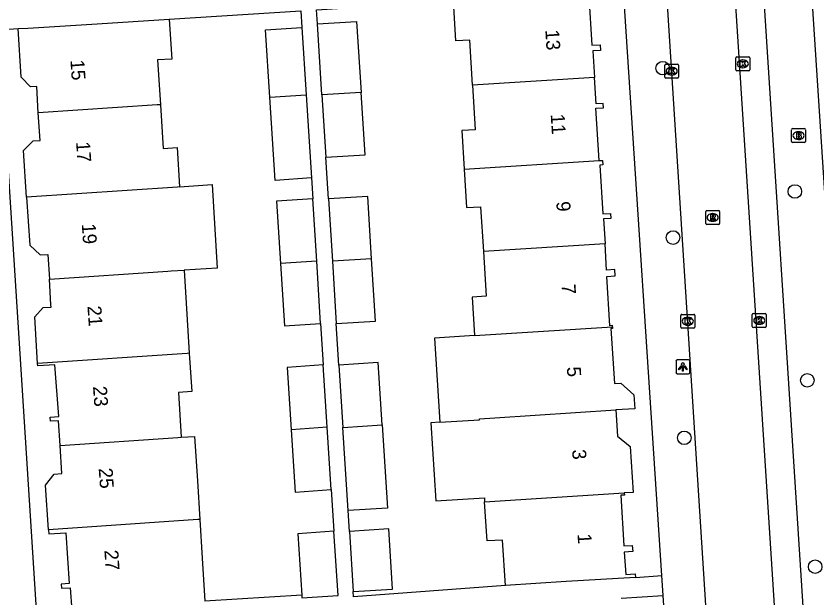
# Model space of a CAD drawing. Extents: x 159689 to 160786, y 387323 to 388339.
# Drawn here: x 160614.1 to 160671.8, y 388108.4 to 388150.3 of the extents above; entities that cross this region are included whole.
import ezdxf

# ---------------------------------------------------------------- set-up
doc = ezdxf.new("R2010")
doc.units = 0
for name, color, linetype in [('IMGEO_Boom', 7, 'Continuous'), ('IMGEO_Brandkraan', 7, 'Continuous'), ('IMGEO_Kolk', 7, 'Continuous'), ('IMGEO_Lichtpunt', 7, 'Continuous'), ('IMGEO_Pand', 7, 'Continuous'), ('IMGEO_Pand_nummerreeks', 7, 'Continuous'), ('IMGEO_Rijbaan_lokaal_open', 7, 'Continuous'), ('IMGEO_Rioolput', 7, 'Continuous'), ('IMGEO_Voetpad_open', 7, 'Continuous')]:
    doc.layers.add(name, color=color, linetype=linetype)

msp = doc.modelspace()

# ---------------------------------------------------------------- linework, layer by layer
at = {"layer": 'IMGEO_Boom'}
for centre in [(160660.678, 388146.518), (160670.197, 388137.638), (160661.425, 388134.317), (160671.091, 388124.035), (160662.233, 388119.894), (160671.657, 388110.608)]:
    msp.add_circle(centre, 0.489, dxfattribs=at)
at = {"layer": 'IMGEO_Brandkraan'}
for p, q in [((160669.96, 388141.237), (160669.96, 388142.089)), ((160670.035, 388142.163), (160670.887, 388142.163)), ((160670.448, 388141.943), (160670.473, 388141.943)), ((160670.961, 388142.089), (160670.961, 388141.237)), ((160670.471, 388141.383), (160670.446, 388141.383)), ((160670.887, 388141.163), (160670.035, 388141.163))]:
    msp.add_line(p, q, dxfattribs=at)
for points in [[(160669.96, 388141.237), (160669.96, 388142.089)], [(160670.035, 388142.163), (160670.887, 388142.163)], [(160670.961, 388142.089), (160670.961, 388141.237)], [(160670.308, 388141.863), (160670.308, 388141.463), (160670.521, 388141.463)], [(160670.539, 388141.863), (160670.308, 388141.863)], [(160670.487, 388141.782), (160670.433, 388141.782), (160670.433, 388141.706)], [(160670.433, 388141.706), (160670.486, 388141.706)], [(160670.495, 388141.63), (160670.433, 388141.63), (160670.433, 388141.549)], [(160670.433, 388141.549), (160670.495, 388141.549)], [(160670.887, 388141.163), (160670.035, 388141.163)]]:
    msp.add_lwpolyline(points, dxfattribs=at)
for centre, radius, start, end in [((160670.037, 388142.087), 0.0765, 91.55205, 178.44795), ((160670.037, 388142.087), 0.0765, 91.55205, 178.44795), ((160670.885, 388142.087), 0.0765, 1.55205, 88.44795), ((160670.885, 388142.087), 0.0765, 1.55205, 88.44795), ((160670.488, 388141.744), 0.0379, 267.82845, 90.93552), ((160670.496, 388141.589), 0.0404, 269.87594, 90.50774), ((160670.527, 388141.714), 0.251, 268.66757, 293.53466), ((160670.543, 388141.718), 0.145, 59.4692, 91.53667), ((160670.568, 388141.765), 0.0922, 285.51372, 58.15012), ((160670.573, 388141.573), 0.105, 301.31148, 78.98903), ((160670.037, 388141.239), 0.0765, 181.55205, 268.44795), ((160670.037, 388141.239), 0.0765, 181.55205, 268.44795), ((160670.885, 388141.239), 0.0765, 271.55205, 358.44795), ((160670.885, 388141.239), 0.0765, 271.55205, 358.44795)]:
    msp.add_arc(centre, radius, start, end, dxfattribs=at)
for centre, major_axis, ratio, start_param, end_param in [((160670.447, 388141.663), (-0.387, 0.002), 0.722429, 4.712389, 7.853982), ((160670.472, 388141.663), (-0.39, 0.002), 0.717154, 1.570796, 4.712389)]:
    msp.add_ellipse(centre, major_axis=major_axis, ratio=ratio, start_param=start_param, end_param=end_param, dxfattribs=at)
at = {"layer": 'IMGEO_Kolk'}
for p, q in [((160665.946, 388146.403), (160665.946, 388147.255)), ((160666.021, 388147.329), (160666.873, 388147.329)), ((160666.947, 388147.255), (160666.947, 388146.403)), ((160660.823, 388145.873), (160660.823, 388146.725)), ((160660.898, 388146.799), (160661.75, 388146.799)), ((160661.311, 388146.579), (160661.336, 388146.579)), ((160661.824, 388146.725), (160661.824, 388145.873)), ((160666.434, 388147.109), (160666.459, 388147.109)), ((160661.334, 388146.019), (160661.309, 388146.019)), ((160666.873, 388146.329), (160666.021, 388146.329)), ((160666.457, 388146.549), (160666.432, 388146.549)), ((160661.75, 388145.799), (160660.898, 388145.799)), ((160661.985, 388127.861), (160661.985, 388128.713)), ((160662.06, 388128.787), (160662.912, 388128.787)), ((160662.986, 388128.713), (160662.986, 388127.861)), ((160667.132, 388127.922), (160667.132, 388128.774)), ((160667.207, 388128.848), (160668.059, 388128.848)), ((160668.133, 388128.774), (160668.133, 388127.922)), ((160662.473, 388128.567), (160662.498, 388128.567)), ((160667.62, 388128.628), (160667.645, 388128.628)), ((160662.912, 388127.787), (160662.06, 388127.787)), ((160662.496, 388128.007), (160662.471, 388128.007)), ((160668.059, 388127.848), (160667.207, 388127.848)), ((160667.643, 388128.068), (160667.618, 388128.068))]:
    msp.add_line(p, q, dxfattribs=at)
for points in [[(160665.946, 388146.403), (160665.946, 388147.255)], [(160666.021, 388147.329), (160666.873, 388147.329)], [(160666.947, 388147.255), (160666.947, 388146.403)], [(160660.823, 388145.873), (160660.823, 388146.725)], [(160660.898, 388146.799), (160661.75, 388146.799)], [(160661.824, 388146.725), (160661.824, 388145.873)], [(160666.267, 388147.029), (160666.39, 388147.029), (160666.39, 388146.878), (160666.52, 388147.029), (160666.684, 388147.029), (160666.538, 388146.878), (160666.691, 388146.629), (160666.539, 388146.629), (160666.454, 388146.793), (160666.39, 388146.726), (160666.39, 388146.629), (160666.267, 388146.629), (160666.267, 388147.029)], [(160661.144, 388146.499), (160661.267, 388146.499), (160661.267, 388146.348), (160661.397, 388146.499), (160661.561, 388146.499), (160661.415, 388146.348), (160661.568, 388146.099), (160661.416, 388146.099), (160661.331, 388146.263), (160661.267, 388146.196), (160661.267, 388146.099), (160661.144, 388146.099), (160661.144, 388146.499)], [(160666.873, 388146.329), (160666.021, 388146.329)], [(160661.75, 388145.799), (160660.898, 388145.799)], [(160661.985, 388127.861), (160661.985, 388128.713)], [(160662.06, 388128.787), (160662.912, 388128.787)], [(160662.986, 388128.713), (160662.986, 388127.861)], [(160667.132, 388127.922), (160667.132, 388128.774)], [(160667.207, 388128.848), (160668.059, 388128.848)], [(160668.133, 388128.774), (160668.133, 388127.922)], [(160662.306, 388128.487), (160662.429, 388128.487), (160662.429, 388128.336), (160662.559, 388128.487), (160662.723, 388128.487), (160662.577, 388128.336), (160662.73, 388128.087), (160662.578, 388128.087), (160662.493, 388128.251), (160662.429, 388128.184), (160662.429, 388128.087), (160662.306, 388128.087), (160662.306, 388128.487)], [(160667.453, 388128.548), (160667.576, 388128.548), (160667.576, 388128.397), (160667.706, 388128.548), (160667.87, 388128.548), (160667.724, 388128.397), (160667.877, 388128.148), (160667.725, 388128.148), (160667.64, 388128.312), (160667.576, 388128.245), (160667.576, 388128.148), (160667.453, 388128.148), (160667.453, 388128.548)], [(160662.912, 388127.787), (160662.06, 388127.787)], [(160668.059, 388127.848), (160667.207, 388127.848)]]:
    msp.add_lwpolyline(points, dxfattribs=at)
for centre, start, end in [((160666.023, 388147.253), 91.55205, 178.44795), ((160666.023, 388147.253), 91.55205, 178.44795), ((160666.871, 388147.253), 1.55205, 88.44795), ((160666.871, 388147.253), 1.55205, 88.44795), ((160660.9, 388146.723), 91.55205, 178.44795), ((160660.9, 388146.723), 91.55205, 178.44795), ((160661.748, 388146.723), 1.55205, 88.44795), ((160661.748, 388146.723), 1.55205, 88.44795), ((160666.023, 388146.405), 181.55205, 268.44795), ((160666.023, 388146.405), 181.55205, 268.44795), ((160666.871, 388146.405), 271.55205, 358.44795), ((160666.871, 388146.405), 271.55205, 358.44795), ((160660.9, 388145.875), 181.55205, 268.44795), ((160660.9, 388145.875), 181.55205, 268.44795), ((160661.748, 388145.875), 271.55205, 358.44795), ((160661.748, 388145.875), 271.55205, 358.44795), ((160662.062, 388128.711), 91.55205, 178.44795), ((160662.062, 388128.711), 91.55205, 178.44795), ((160662.91, 388128.711), 1.55205, 88.44795), ((160662.91, 388128.711), 1.55205, 88.44795), ((160667.209, 388128.772), 91.55205, 178.44795), ((160667.209, 388128.772), 91.55205, 178.44795), ((160668.057, 388128.772), 1.55205, 88.44795), ((160668.057, 388128.772), 1.55205, 88.44795), ((160662.062, 388127.863), 181.55205, 268.44795), ((160662.062, 388127.863), 181.55205, 268.44795), ((160662.91, 388127.863), 271.55205, 358.44795), ((160662.91, 388127.863), 271.55205, 358.44795), ((160667.209, 388127.924), 181.55205, 268.44795), ((160667.209, 388127.924), 181.55205, 268.44795), ((160668.057, 388127.924), 271.55205, 358.44795), ((160668.057, 388127.924), 271.55205, 358.44795)]:
    msp.add_arc(centre, 0.0765, start, end, dxfattribs=at)
for centre, major_axis, ratio, start_param, end_param in [((160661.31, 388146.299), (-0.387, 0.002), 0.722429, 4.712389, 7.853982), ((160661.335, 388146.299), (-0.39, 0.002), 0.717154, 1.570796, 4.712389), ((160666.433, 388146.829), (-0.387, 0.002), 0.722429, 4.712389, 7.853982), ((160666.458, 388146.829), (-0.39, 0.002), 0.717154, 1.570796, 4.712389), ((160662.472, 388128.287), (-0.387, 0.002), 0.722429, 4.712389, 7.853982), ((160662.497, 388128.287), (-0.39, 0.002), 0.717154, 1.570796, 4.712389), ((160667.619, 388128.348), (-0.387, 0.002), 0.722429, 4.712389, 7.853982), ((160667.644, 388128.348), (-0.39, 0.002), 0.717154, 1.570796, 4.712389)]:
    msp.add_ellipse(centre, major_axis=major_axis, ratio=ratio, start_param=start_param, end_param=end_param, dxfattribs=at)
at = {"layer": 'IMGEO_Lichtpunt'}
for p, q in [((160661.636, 388125.41), (160661.636, 388124.603)), ((160661.636, 388125.41), (160661.636, 388124.603)), ((160662.538, 388125.505), (160661.73, 388125.505)), ((160662.538, 388125.505), (160661.73, 388125.505)), ((160662.632, 388124.603), (160662.632, 388125.41)), ((160662.632, 388124.603), (160662.632, 388125.41)), ((160661.73, 388124.509), (160662.538, 388124.509)), ((160661.73, 388124.509), (160662.538, 388124.509))]:
    msp.add_line(p, q, dxfattribs=at)
for points in [[(160662.01, 388125.074), (160662.049, 388125.046), (160661.861, 388124.784), (160661.823, 388124.811), (160662.01, 388125.074)], [(160662.112, 388125.026), (160662.159, 388125.026), (160662.159, 388124.704), (160662.112, 388124.704), (160662.112, 388125.026)], [(160662.222, 388125.046), (160662.26, 388125.073), (160662.447, 388124.811), (160662.408, 388124.783), (160662.222, 388125.046)]]:
    msp.add_lwpolyline(points, dxfattribs=at)
msp.add_circle((160662.135, 388125.208), 0.0994, dxfattribs=at)
for centre, start, end in [((160661.73, 388125.41), 90, 180), ((160661.73, 388125.41), 90, 180), ((160662.538, 388125.41), 0, 90), ((160662.538, 388125.41), 0, 90), ((160661.73, 388124.603), 180, 270), ((160661.73, 388124.603), 180, 270), ((160662.538, 388124.603), 270, 0), ((160662.538, 388124.603), 270, 360)]:
    msp.add_arc(centre, 0.0946, start, end, dxfattribs=at)
at = {"layer": 'IMGEO_Pand'}
for points in [[(160655.605, 388151.974), (160655.62, 388151.732), (160655.351, 388151.716), (160655.57, 388148.174), (160656.172, 388148.211), (160656.198, 388147.803), (160655.655, 388147.77), (160655.774, 388145.848)], [(160646.983, 388145.286), (160646.782, 388148.54), (160645.782, 388148.479), (160645.604, 388151.356)], [(160614.254, 388149.365), (160614.951, 388149.408), (160619.942, 388149.716), (160625.137, 388150.037)], [(160625.137, 388150.037), (160625.314, 388147.172), (160624.303, 388147.109), (160624.502, 388143.888)], [(160632.386, 388144.424), (160632.075, 388149.279), (160634.681, 388149.445)], [(160634.681, 388149.445), (160634.99, 388144.6)], [(160635.808, 388149.704), (160638.636, 388149.882), (160638.959, 388144.773)], [(160636.13, 388144.592), (160635.808, 388149.704)], [(160615.707, 388143.294), (160615.589, 388145.204), (160615.153, 388145.182), (160614.47, 388145.862), (160614.254, 388149.365)], [(160655.774, 388145.848), (160646.983, 388145.286)], [(160656.103, 388139.857), (160655.87, 388143.633), (160656.414, 388143.666), (160656.395, 388143.979), (160655.891, 388143.948), (160655.774, 388145.848)], [(160646.983, 388145.286), (160647.181, 388142.083), (160646.203, 388142.022), (160646.375, 388139.234)], [(160632.386, 388144.424), (160634.99, 388144.6)], [(160635.373, 388138.612), (160632.769, 388138.436), (160632.386, 388144.424)], [(160634.99, 388144.6), (160635.373, 388138.612)], [(160638.959, 388144.773), (160636.13, 388144.592)], [(160636.13, 388144.592), (160636.414, 388140.099)], [(160636.414, 388140.099), (160639.24, 388140.28), (160638.959, 388144.773)], [(160624.502, 388143.888), (160624.271, 388143.874), (160615.707, 388143.294)], [(160624.502, 388143.888), (160624.696, 388140.744), (160625.709, 388140.806), (160625.884, 388137.968)], [(160614.863, 388137.222), (160614.644, 388140.586), (160615.329, 388141.274), (160615.829, 388141.305), (160615.707, 388143.294)], [(160646.375, 388139.234), (160656.103, 388139.857)], [(160656.103, 388139.857), (160656.351, 388139.873), (160656.371, 388139.55), (160656.146, 388139.536), (160656.363, 388136.019), (160656.928, 388136.054), (160656.95, 388135.7), (160656.412, 388135.666), (160656.523, 388133.872)], [(160646.375, 388139.234), (160646.546, 388136.474), (160647.563, 388136.537), (160647.762, 388133.311)], [(160625.884, 388137.968), (160625.735, 388137.959), (160614.863, 388137.222)], [(160625.884, 388137.968), (160628.227, 388138.128), (160628.598, 388132.12), (160626.213, 388131.972)], [(160614.863, 388137.222), (160615.087, 388133.781), (160615.85, 388133.072), (160616.393, 388133.106), (160616.503, 388131.32)], [(160635.469, 388137.115), (160632.87, 388136.939), (160633.151, 388132.449)], [(160635.756, 388132.625), (160635.469, 388137.115)], [(160639.714, 388132.796), (160639.432, 388137.286), (160636.602, 388137.105)], [(160636.602, 388137.105), (160636.885, 388132.615)], [(160656.523, 388133.872), (160647.762, 388133.311)], [(160657.066, 388127.894), (160657.06, 388127.982), (160656.873, 388127.97), (160656.654, 388131.52), (160657.26, 388131.557), (160657.232, 388132.011), (160656.64, 388131.974), (160656.523, 388133.872)], [(160647.762, 388133.311), (160647.961, 388130.098), (160646.947, 388130.035), (160647.119, 388127.258)], [(160639.714, 388132.796), (160636.885, 388132.615)], [(160637.168, 388128.125), (160639.996, 388128.306), (160639.714, 388132.796)], [(160635.756, 388132.625), (160633.151, 388132.449)], [(160633.151, 388132.449), (160633.432, 388127.957), (160636.043, 388128.134)], [(160636.043, 388128.134), (160635.756, 388132.625)], [(160636.885, 388132.615), (160637.168, 388128.125)], [(160616.503, 388131.32), (160625.042, 388131.899), (160625.279, 388131.914), (160626.213, 388131.972)], [(160626.213, 388131.972), (160626.408, 388128.806), (160626.582, 388125.988)], [(160615.66, 388125.249), (160615.445, 388128.597), (160616.054, 388129.28), (160616.63, 388129.315), (160616.617, 388129.479), (160616.503, 388131.32)], [(160647.119, 388127.258), (160657.066, 388127.894)], [(160657.066, 388127.894), (160657.074, 388127.774), (160656.932, 388127.765), (160657.205, 388123.795), (160657.656, 388123.823), (160658.61, 388122.979), (160658.671, 388121.985), (160657.313, 388121.898)], [(160647.119, 388127.258), (160644.252, 388127.081), (160644.626, 388121.01)], [(160626.582, 388125.988), (160626.417, 388125.978), (160615.66, 388125.249)], [(160626.582, 388125.988), (160626.753, 388123.223), (160625.801, 388123.164), (160626.001, 388119.935)], [(160617.27, 388119.344), (160617.16, 388121.12), (160616.579, 388121.084), (160616.56, 388121.384), (160617.184, 388121.422), (160616.898, 388125.153), (160615.671, 388125.074), (160615.66, 388125.249)], [(160640.469, 388120.82), (160640.188, 388125.312), (160637.357, 388125.131)], [(160636.235, 388125.14), (160633.636, 388124.963), (160633.917, 388120.472)], [(160636.521, 388120.649), (160636.235, 388125.14)], [(160637.357, 388125.131), (160637.641, 388120.639)], [(160644.626, 388121.01), (160647.491, 388121.186), (160647.486, 388121.269), (160648.59, 388121.34), (160657.313, 388121.898)], [(160657.313, 388121.898), (160657.43, 388120.002), (160658.331, 388119.257), (160658.541, 388115.963), (160657.912, 388115.923)], [(160636.521, 388120.649), (160633.917, 388120.472)], [(160636.808, 388116.16), (160636.521, 388120.649)], [(160637.641, 388120.639), (160640.469, 388120.82)], [(160638.018, 388114.651), (160637.641, 388120.639)], [(160640.469, 388120.82), (160640.847, 388114.832), (160638.018, 388114.651)], [(160644.626, 388121.01), (160643.983, 388120.97), (160644.329, 388115.343), (160647.837, 388115.559), (160647.854, 388115.28)], [(160633.917, 388120.472), (160634.198, 388115.983), (160636.808, 388116.16)], [(160617.27, 388119.344), (160625.767, 388119.92), (160626.001, 388119.935)], [(160626.001, 388119.935), (160626.962, 388119.994), (160627.161, 388116.788), (160627.333, 388114.012)], [(160616.447, 388113.274), (160616.221, 388116.493), (160616.859, 388117.282), (160617.395, 388117.315), (160617.27, 388119.344)], [(160647.854, 388115.28), (160657.912, 388115.923)], [(160657.912, 388115.923), (160657.921, 388115.77), (160657.657, 388115.754), (160657.882, 388112.102), (160658.489, 388112.14), (160658.516, 388111.705), (160657.913, 388111.667), (160658.013, 388110.042), (160658.703, 388110.085), (160658.718, 388109.841)], [(160649.344, 388109.262), (160649.142, 388112.532), (160648.028, 388112.464), (160647.854, 388115.28)], [(160627.333, 388114.012), (160627.2, 388114.004), (160616.447, 388113.274)], [(160627.333, 388114.012), (160627.505, 388111.226), (160627.696, 388108.124)], [(160616.447, 388113.274), (160616.468, 388112.972), (160617.694, 388113.058), (160617.925, 388109.396), (160617.357, 388109.361), (160617.376, 388109.057), (160618.01, 388109.096), (160618.11, 388107.467), (160617.494, 388107.429), (160617.507, 388107.219)], [(160637, 388113.166), (160634.402, 388112.989), (160634.679, 388108.555)], [(160634.679, 388108.555), (160634.691, 388108.36), (160637.296, 388108.527), (160637, 388113.166)], [(160638.386, 388108.823), (160641.215, 388109.001), (160640.943, 388113.335), (160638.113, 388113.154)], [(160638.113, 388113.154), (160638.386, 388108.823)], [(160658.718, 388109.841), (160653.728, 388109.533), (160649.344, 388109.262)]]:
    msp.add_lwpolyline(points, dxfattribs=at)
at = {"layer": 'IMGEO_Rijbaan_lokaal_open'}
for points in [[(160663.603, 388187.183), (160668.998, 388103.339)], [(160664.062, 388103.337), (160658.745, 388186.845)]]:
    msp.add_lwpolyline(points, dxfattribs=at)
at = {"layer": 'IMGEO_Rioolput'}
for p, q in [((160663.778, 388135.342), (160663.778, 388136.194)), ((160663.853, 388136.268), (160664.705, 388136.268)), ((160664.779, 388136.194), (160664.779, 388135.342)), ((160664.266, 388136.048), (160664.291, 388136.048)), ((160664.705, 388135.268), (160663.853, 388135.268)), ((160664.289, 388135.488), (160664.264, 388135.488))]:
    msp.add_line(p, q, dxfattribs=at)
for points in [[(160663.778, 388135.342), (160663.778, 388136.194)], [(160663.853, 388136.268), (160664.705, 388136.268)], [(160664.779, 388136.194), (160664.779, 388135.342)], [(160664.367, 388135.966), (160664.115, 388135.968), (160664.115, 388135.568)], [(160664.115, 388135.568), (160664.239, 388135.568), (160664.239, 388135.73), (160664.25, 388135.73)], [(160664.293, 388135.887), (160664.239, 388135.887), (160664.239, 388135.806)], [(160664.239, 388135.806), (160664.291, 388135.806)], [(160664.297, 388135.701), (160664.368, 388135.568), (160664.508, 388135.568), (160664.443, 388135.694)], [(160664.705, 388135.268), (160663.853, 388135.268)]]:
    msp.add_lwpolyline(points, dxfattribs=at)
for centre, radius, start, end in [((160663.855, 388136.192), 0.0765, 91.55205, 178.44795), ((160663.855, 388136.192), 0.0765, 91.55205, 178.44795), ((160664.703, 388136.192), 0.0765, 1.55205, 88.44795), ((160664.703, 388136.192), 0.0765, 1.55205, 88.44795), ((160664.249, 388135.677), 0.0533, 26.02933, 88.69889), ((160664.275, 388135.995), 0.19, 274.7715, 282.96867), ((160664.299, 388135.791), 0.0964, 77.00612, 93.18647), ((160664.313, 388135.848), 0.0378, 276.66336, 79.67722), ((160664.366, 388135.856), 0.109, 350.36119, 89.41601), ((160664.364, 388135.856), 0.112, 277.58423, 350.98172), ((160664.348, 388135.641), 0.108, 29.51342, 73.79051), ((160663.855, 388135.344), 0.0765, 181.55205, 268.44795), ((160663.855, 388135.344), 0.0765, 181.55205, 268.44795), ((160664.703, 388135.344), 0.0765, 271.55205, 358.44795), ((160664.703, 388135.344), 0.0765, 271.55205, 358.44795)]:
    msp.add_arc(centre, radius, start, end, dxfattribs=at)
for centre, major_axis, ratio, start_param, end_param in [((160664.265, 388135.768), (-0.387, 0.002), 0.722429, 4.712389, 7.853982), ((160664.29, 388135.768), (-0.39, 0.002), 0.717154, 1.570796, 4.712389)]:
    msp.add_ellipse(centre, major_axis=major_axis, ratio=ratio, start_param=start_param, end_param=end_param, dxfattribs=at)
at = {"layer": 'IMGEO_Voetpad_open'}
for points in [[(160670.741, 388161.872), (160674.648, 388101.803)], [(160667.541, 388158.175), (160670.819, 388107.005)], [(160660.622, 388109.965), (160657.865, 388152.122)], [(160635.808, 388149.704), (160635.742, 388150.72), (160645.604, 388151.356)], [(160625.137, 388150.037), (160634.604, 388150.647), (160634.681, 388149.445)], [(160612.884, 388149.277), (160614.254, 388149.365)], [(160615.593, 388107.121), (160612.884, 388149.277)], [(160636.602, 388137.105), (160636.508, 388138.602), (160636.414, 388140.099)], [(160635.373, 388138.612), (160635.469, 388137.115)], [(160636.043, 388128.134), (160636.139, 388126.637), (160636.235, 388125.14)], [(160637.357, 388125.131), (160637.263, 388126.628), (160637.168, 388128.125)], [(160636.808, 388116.16), (160636.904, 388114.663), (160637, 388113.166)], [(160638.113, 388113.154), (160638.018, 388114.651)], [(160658.718, 388109.841), (160660.622, 388109.965)], [(160660.715, 388108.538), (160660.622, 388109.965)], [(160649.344, 388109.262), (160638.414, 388108.449), (160638.386, 388108.823)], [(160634.679, 388108.555), (160627.696, 388108.124)], [(160657.676, 388108.339), (160660.715, 388108.538)], [(160661.165, 388101.647), (160660.715, 388108.538)]]:
    msp.add_lwpolyline(points, dxfattribs=at)

# ---------------------------------------------------------------- texts
at = {"layer": 'IMGEO_Pand_nummerreeks'}
for s, rotation, p in [('13', 273.6549, (160652.221, 388149.264)), ('15', 273.96129, (160618.017, 388147.097)), ('11', 273.65526, (160652.608, 388143.197)), ('17', 273.96129, (160618.426, 388141.197)), ('9', 273.65526, (160653.012, 388136.899)), ('19', 273.95893, (160618.835, 388135.298)), ('7', 273.65526, (160653.392, 388130.945)), ('21', 273.96129, (160619.244, 388129.376)), ('5', 273.65526, (160653.772, 388124.992)), ('23', 273.96129, (160619.645, 388123.59)), ('3', 273.65526, (160654.152, 388119.038)), ('25', 273.96129, (160620.054, 388117.691)), ('1', 273.6549, (160654.539, 388112.97)), ('27', 273.95893, (160620.463, 388111.791))]:
    msp.add_text(s, height=1, rotation=rotation, dxfattribs=at).set_placement(p)

doc.saveas('drawing.dxf')
